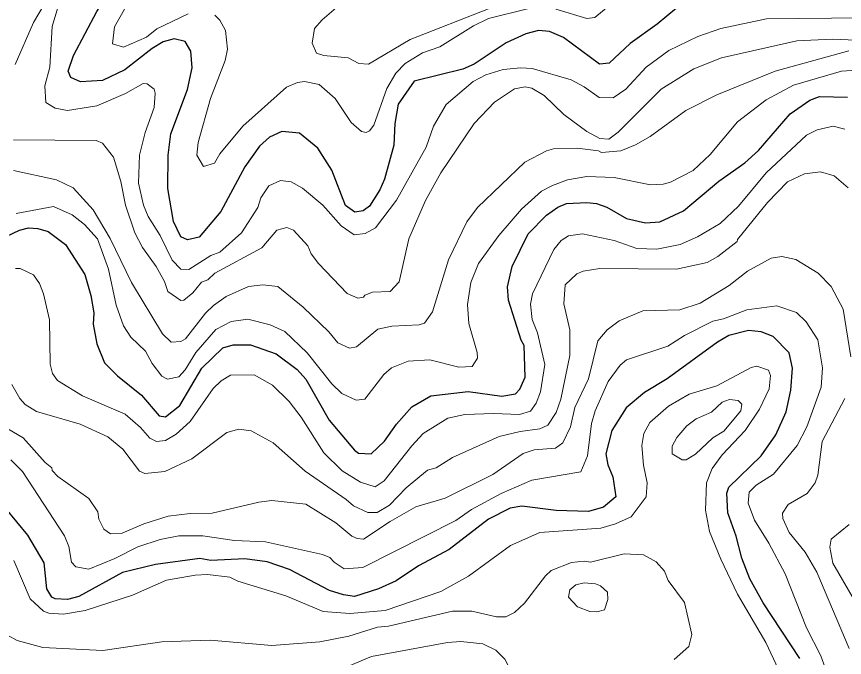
# Model space of a CAD drawing. Extents: x 673.3 to 698.5, y 6984.3 to 7012.3.
# Drawn here: x 680.649 to 681.943, y 6988.156 to 6989.157 of the extents above; entities that cross this region are included whole.
import ezdxf

# ---------------------------------------------------------------- set-up
doc = ezdxf.new("R2010")
doc.units = 0
doc.header["$LTSCALE"] = 0.032
doc.layers.add('1', color=7, linetype='Continuous', lineweight=25)
doc.layers.add('2', color=7, linetype='Continuous', lineweight=13)

msp = doc.modelspace()

# ---------------------------------------------------------------- linework, layer by layer
at = {"layer": '1'}
for points in [[(680.7341, 6989.0616), (680.7302, 6989.0717), (680.7382, 6989.0959), (680.7751, 6989.1649), (680.8932, 6989.3546), (680.9134, 6989.3943), (680.9157, 6989.4287), (680.9085, 6989.4463), (680.8967, 6989.4637), (680.8726, 6989.4862), (680.8548, 6989.4947), (680.7999, 6989.5132), (680.7295, 6989.5251), (680.6947, 6989.5347), (680.6435, 6989.5531)], [(681.696, 6989.1825), (681.6509, 6989.145), (681.6085, 6989.1148), (681.5759, 6989.084), (681.5603, 6989.0827), (681.5043, 6989.124), (681.4826, 6989.1336), (681.465, 6989.1352), (681.4455, 6989.1298), (681.4147, 6989.116), (681.3644, 6989.0827), (681.3471, 6989.0748), (681.2709, 6989.0561), (681.2457, 6989.0201), (681.2407, 6988.99), (681.2391, 6988.9558), (681.2247, 6988.903), (681.2173, 6988.8863), (681.2011, 6988.8604), (681.191, 6988.8535), (681.1781, 6988.8512), (681.1634, 6988.8617), (681.1422, 6988.917), (681.1202, 6988.9512), (681.0917, 6988.9747), (681.0641, 6988.9772), (681.0449, 6988.9685), (681.0289, 6988.9542), (681.0064, 6988.9222), (680.9686, 6988.8523), (680.9347, 6988.8122), (680.9164, 6988.8082), (680.9064, 6988.8126), (680.8948, 6988.8369), (680.8857, 6988.888), (680.8866, 6988.9401), (680.8906, 6988.9737), (680.9167, 6989.0427), (680.9238, 6989.0769), (680.9216, 6989.1029), (680.9128, 6989.1177), (680.896, 6989.1221), (680.8784, 6989.1173), (680.8615, 6989.1071), (680.8184, 6989.0735), (680.7836, 6989.057), (680.7495, 6989.0548), (680.7341, 6989.0616)], [(680.6229, 6988.8088), (680.6539, 6988.8234), (680.6682, 6988.8266), (680.6829, 6988.8258), (680.6987, 6988.821), (680.7258, 6988.8007), (680.7562, 6988.7541), (680.7655, 6988.7212), (680.77, 6988.6941), (680.7694, 6988.6763), (680.7748, 6988.6457), (680.787, 6988.6161), (680.8073, 6988.5955), (680.8447, 6988.5653), (680.8724, 6988.5329), (680.8822, 6988.5314), (680.9046, 6988.5492), (680.9388, 6988.6077), (680.9718, 6988.6393), (680.988, 6988.6442), (681.0152, 6988.6442), (681.0552, 6988.6298), (681.0879, 6988.6056), (681.1017, 6988.5902), (681.1378, 6988.5264), (681.1774, 6988.4795), (681.1838, 6988.4749), (681.2035, 6988.4735), (681.2244, 6988.4935), (681.2434, 6988.5199), (681.2674, 6988.547), (681.2967, 6988.5643), (681.3554, 6988.571), (681.408, 6988.5636), (681.4295, 6988.5676), (681.4359, 6988.5747), (681.4444, 6988.5932), (681.4429, 6988.6428), (681.438, 6988.6513), (681.4183, 6988.7137), (681.4167, 6988.7348), (681.4238, 6988.7666), (681.4488, 6988.8172), (681.4776, 6988.8466), (681.4956, 6988.8591), (681.509, 6988.865), (681.5405, 6988.8666), (681.5559, 6988.8649), (681.5722, 6988.8592), (681.6029, 6988.8415), (681.6322, 6988.8348), (681.655, 6988.8363), (681.6917, 6988.8534), (681.7473, 6988.8999), (681.7875, 6988.9286), (681.8089, 6988.9477), (681.8586, 6989.0047), (681.8894, 6989.0262), (681.9045, 6989.0318), (681.9484, 6989.031)], [(681.8739, 6988.1538), (681.8165, 6988.2411), (681.7955, 6988.2782), (681.783, 6988.3104), (681.7742, 6988.345), (681.7611, 6988.3814), (681.7595, 6988.4122), (681.7628, 6988.4215), (681.813, 6988.4705), (681.8362, 6988.5036), (681.8523, 6988.5391), (681.8597, 6988.573), (681.8621, 6988.6075), (681.8569, 6988.6315), (681.832, 6988.6572), (681.8132, 6988.6645), (681.7937, 6988.6662), (681.7629, 6988.6588), (681.7451, 6988.6484), (681.6661, 6988.5906), (681.6311, 6988.5694), (681.6022, 6988.5454), (681.5797, 6988.5101), (681.5706, 6988.4737), (681.5738, 6988.4563), (681.5812, 6988.4378), (681.5859, 6988.4065), (681.5668, 6988.3902), (681.5432, 6988.3837), (681.4927, 6988.3852), (681.4389, 6988.3917), (681.421, 6988.3886), (681.3868, 6988.3715), (681.3257, 6988.3243), (681.2777, 6988.2986), (681.2429, 6988.2751), (681.2152, 6988.2627), (681.1777, 6988.2509), (681.1604, 6988.2532), (681.1387, 6988.2602), (681.0761, 6988.293), (681.0409, 6988.3047), (681.0062, 6988.3094), (680.953, 6988.3071), (680.9357, 6988.3103), (680.8666, 6988.3005), (680.8151, 6988.2884), (680.7467, 6988.251), (680.7288, 6988.246), (680.7098, 6988.2471), (680.7047, 6988.2495), (680.6969, 6988.2628), (680.6927, 6988.3032), (680.6668, 6988.3467), (680.6327, 6988.3882)]]:
    msp.add_lwpolyline(points, dxfattribs=at)
at = {"layer": '2'}
for points in [[(680.6264, 6989.4416), (680.6672, 6989.4296), (680.7128, 6989.4092), (680.7473, 6989.3769), (680.7587, 6989.3431), (680.7603, 6989.3235), (680.7585, 6989.3089), (680.7503, 6989.283), (680.7205, 6989.2235), (680.676, 6989.1478), (680.6472, 6989.0818)], [(680.8269, 6989.1847), (680.8024, 6989.1409), (680.7993, 6989.1143), (680.8164, 6989.1092), (680.8526, 6989.1248), (680.8689, 6989.1378), (680.9174, 6989.1613)], [(681.0311, 6988.8738), (681.0266, 6988.8587), (681.0009, 6988.8188), (680.9672, 6988.7887), (680.9533, 6988.7838), (680.9188, 6988.7615), (680.9063, 6988.7623), (680.8925, 6988.7761), (680.8741, 6988.8147), (680.8549, 6988.8447), (680.8476, 6988.8623), (680.8401, 6988.8968), (680.8417, 6988.9401), (680.8506, 6988.9756), (680.8646, 6989.015), (680.8662, 6989.0371), (680.8645, 6989.0432), (680.8538, 6989.052), (680.8475, 6989.0521), (680.8195, 6989.0366), (680.775, 6989.0175), (680.7288, 6989.0099), (680.7095, 6989.0138), (680.695, 6989.0226), (680.6934, 6989.0487), (680.7016, 6989.078), (680.7048, 6989.1416), (680.7137, 6989.1709)], [(680.9593, 6989.1591), (680.9671, 6989.1515), (680.976, 6989.1351), (680.9793, 6989.1057), (680.9753, 6989.0883), (680.9526, 6989.029), (680.9335, 6988.9601), (680.9314, 6988.9402), (680.9418, 6988.9228), (680.9587, 6988.9277), (680.9673, 6988.9423), (681.0029, 6988.9854), (681.0711, 6989.0464), (681.0884, 6989.0538), (681.0997, 6989.0553), (681.1226, 6989.0505), (681.1473, 6989.0291), (681.1722, 6988.9912), (681.1884, 6988.9772), (681.1958, 6988.9758), (681.2011, 6988.9783), (681.2078, 6988.9871), (681.2279, 6989.0443), (681.2422, 6989.0683), (681.2566, 6989.0835), (681.2839, 6989.1002), (681.311, 6989.1097), (681.3635, 6989.1424), (681.3871, 6989.1538), (681.45, 6989.1694)], [(681.1525, 6989.1739), (681.1272, 6989.152), (681.1153, 6989.1383), (681.1114, 6989.1151), (681.1181, 6989.0995), (681.1295, 6989.0961), (681.1679, 6989.0922), (681.1843, 6989.0836), (681.1995, 6989.0826), (681.2644, 6989.121), (681.3871, 6989.1689)], [(681.4922, 6989.1687), (681.541, 6989.154), (681.5535, 6989.1555), (681.5803, 6989.1776)], [(681.9735, 6989.1547), (681.8217, 6989.1532), (681.7504, 6989.1382), (681.7145, 6989.1256), (681.6689, 6989.1037), (681.6335, 6989.0776), (681.6018, 6989.0436), (681.5819, 6989.03), (681.5601, 6989.0302), (681.5364, 6989.0472), (681.5163, 6989.0581), (681.4555, 6989.0756), (681.4377, 6989.0767), (681.4099, 6989.0742), (681.3831, 6989.0659), (681.3629, 6989.0556), (681.3211, 6989.0196), (681.3012, 6988.9857), (681.2894, 6988.9527), (681.2431, 6988.8699), (681.2103, 6988.8266), (681.1942, 6988.8177), (681.1773, 6988.8161), (681.1569, 6988.8299), (681.1283, 6988.8624), (681.0964, 6988.8886), (681.0784, 6988.8984), (681.0619, 6988.9007), (681.0436, 6988.8923), (681.0311, 6988.8738)], [(680.6448, 6988.9643), (680.7738, 6988.9634), (680.7835, 6988.9589), (680.8009, 6988.9371), (680.8123, 6988.8994), (680.8195, 6988.8623), (680.8345, 6988.8188), (680.8464, 6988.796), (680.8677, 6988.7663), (680.8806, 6988.743), (680.8856, 6988.7275), (680.906, 6988.7135), (680.9106, 6988.7138), (680.9251, 6988.7252), (680.9385, 6988.7417), (680.9486, 6988.7454), (680.9594, 6988.7561), (681.0326, 6988.7953), (681.056, 6988.8232), (681.0719, 6988.8273), (681.0821, 6988.8231), (681.1048, 6988.7986), (681.1097, 6988.7861), (681.1213, 6988.7709), (681.166, 6988.7242), (681.1829, 6988.7167), (681.1916, 6988.7183), (681.1939, 6988.7217), (681.2057, 6988.7264), (681.2331, 6988.7273), (681.2474, 6988.7425), (681.2626, 6988.8096), (681.2886, 6988.8696), (681.3125, 6988.9129), (681.3649, 6988.9898), (681.3964, 6989.0232), (681.4278, 6989.0441), (681.4445, 6989.0472), (681.4549, 6989.0448), (681.4743, 6989.0336), (681.5049, 6989.0038), (681.5406, 6988.9774), (681.5611, 6988.9666), (681.5751, 6988.9651), (681.5897, 6988.9761), (681.6567, 6989.0436), (681.7082, 6989.0753), (681.7511, 6989.0922), (681.8689, 6989.119), (681.9244, 6989.1215), (681.9873, 6989.119)], [(681.9504, 6989.1035), (681.835, 6989.0714), (681.7438, 6989.0345), (681.6954, 6989.0103), (681.6396, 6988.9693), (681.6167, 6988.9564), (681.594, 6988.9473), (681.5635, 6988.9447), (681.5592, 6988.9471), (681.5256, 6988.9512), (681.4886, 6988.9503), (681.4775, 6988.947), (681.4436, 6988.9292), (681.3698, 6988.8587), (681.3531, 6988.8364), (681.3245, 6988.777), (681.2994, 6988.6958), (681.287, 6988.678), (681.2788, 6988.675), (681.2361, 6988.6734), (681.2142, 6988.6687), (681.1805, 6988.641), (681.1697, 6988.6386), (681.1518, 6988.6469), (681.1375, 6988.6643), (681.0973, 6988.7029), (681.0578, 6988.7351), (681.0341, 6988.7378), (681.0119, 6988.7353), (680.9771, 6988.7196), (680.9572, 6988.7056), (680.9449, 6988.6936), (680.9137, 6988.6536), (680.9062, 6988.6491), (680.8908, 6988.6483), (680.8776, 6988.6613), (680.8293, 6988.7414), (680.7957, 6988.8101), (680.7692, 6988.8551), (680.738, 6988.8895), (680.7116, 6988.9017), (680.6448, 6988.9166)], [(680.6487, 6988.8494), (680.7069, 6988.8599), (680.7364, 6988.8471), (680.7554, 6988.8322), (680.7757, 6988.8095), (680.7929, 6988.7621), (680.8049, 6988.7059), (680.8167, 6988.6738), (680.8282, 6988.6562), (680.8508, 6988.6342), (680.8614, 6988.6149), (680.8766, 6988.5948), (680.8852, 6988.5905), (680.9029, 6988.5939), (680.9131, 6988.605), (680.9298, 6988.6322), (680.9608, 6988.6679), (680.9848, 6988.6802), (681.0108, 6988.684), (681.0459, 6988.6752), (681.0687, 6988.6647), (681.1036, 6988.6314), (681.1424, 6988.5829), (681.1577, 6988.5677), (681.1802, 6988.5577), (681.1936, 6988.5593), (681.2235, 6988.5976), (681.2352, 6988.6083), (681.2617, 6988.6186), (681.2956, 6988.6205), (681.3407, 6988.6092), (681.3616, 6988.6103), (681.3701, 6988.6232), (681.3696, 6988.632), (681.3564, 6988.6774), (681.354, 6988.7072), (681.3597, 6988.7414), (681.3714, 6988.771), (681.403, 6988.8147), (681.4386, 6988.8559), (681.4701, 6988.884), (681.487, 6988.8931), (681.5106, 6988.9016), (681.541, 6988.9072), (681.5836, 6988.9056), (681.6404, 6988.8942), (681.6599, 6988.895), (681.6715, 6988.8983), (681.7067, 6988.9163), (681.7336, 6988.9416), (681.7762, 6988.9924), (681.8212, 6989.0268), (681.8637, 6989.0497), (681.9387, 6989.0717), (681.9618, 6989.0733)], [(681.9442, 6988.9808), (681.9256, 6988.9854), (681.9006, 6988.9801), (681.8841, 6988.9715), (681.8213, 6988.9127), (681.7779, 6988.8605), (681.7489, 6988.8337), (681.7137, 6988.8126), (681.6868, 6988.8008), (681.65, 6988.7936), (681.6188, 6988.7947), (681.5833, 6988.8071), (681.5339, 6988.8176), (681.512, 6988.8143), (681.5005, 6988.807), (681.489, 6988.793), (681.456, 6988.7238), (681.4525, 6988.7075), (681.4554, 6988.6838), (681.4639, 6988.6627), (681.4751, 6988.613), (681.4684, 6988.5707), (681.4617, 6988.5527), (681.4527, 6988.5404), (681.4357, 6988.5351), (681.3951, 6988.5367), (681.3501, 6988.535), (681.3233, 6988.5294), (681.2848, 6988.5057), (681.267, 6988.4862), (681.2242, 6988.4315), (681.2097, 6988.4219), (681.1868, 6988.4296), (681.1583, 6988.4472), (681.1298, 6988.4751), (681.0941, 6988.531), (681.0756, 6988.5552), (681.0492, 6988.5808), (681.0208, 6988.5969), (680.9839, 6988.5966), (680.9693, 6988.5877)], [(680.9783, 6988.5068), (680.9966, 6988.5122), (681.0159, 6988.5098), (681.0505, 6988.4906), (681.1005, 6988.4464), (681.1648, 6988.4025), (681.1759, 6988.3924), (681.1984, 6988.382), (681.213, 6988.3821), (681.2324, 6988.3934), (681.2584, 6988.4208), (681.2916, 6988.448), (681.3053, 6988.4517), (681.3309, 6988.4681), (681.4039, 6988.5009), (681.4364, 6988.5088), (681.4674, 6988.5129), (681.4797, 6988.5186), (681.4929, 6988.5385), (681.5002, 6988.5593), (681.5143, 6988.6272), (681.5144, 6988.6676), (681.5047, 6988.7083), (681.5071, 6988.7375), (681.525, 6988.7548), (681.5348, 6988.759), (681.5613, 6988.763), (681.681, 6988.7622), (681.7287, 6988.7725), (681.7456, 6988.7818), (681.7756, 6988.8054), (681.7761, 6988.8088), (681.823, 6988.8665), (681.8542, 6988.8986), (681.8811, 6988.9112), (681.9058, 6988.9145), (681.9273, 6988.908), (681.9494, 6988.8891)], [(681.9534, 6988.6254), (681.9412, 6988.6998), (681.9227, 6988.7352), (681.9025, 6988.7561), (681.8673, 6988.7775), (681.8454, 6988.7819), (681.8288, 6988.7793), (681.7921, 6988.759), (681.7634, 6988.7366), (681.7177, 6988.709), (681.686, 6988.6987), (681.6285, 6988.6971), (681.5915, 6988.6815), (681.5727, 6988.6674), (681.5582, 6988.6502), (681.5434, 6988.5906), (681.5219, 6988.5459), (681.515, 6988.5161), (681.503, 6988.4911), (681.4916, 6988.4827), (681.4585, 6988.4797), (681.4413, 6988.4741), (681.3938, 6988.4416), (681.3194, 6988.4046), (681.2737, 6988.3907), (681.2335, 6988.3681), (681.1918, 6988.3406), (681.1816, 6988.3412), (681.1733, 6988.345), (681.1482, 6988.3657), (681.1015, 6988.3949), (681.0483, 6988.4006), (681.028, 6988.3982), (680.9549, 6988.3808), (680.9205, 6988.3803), (680.8863, 6988.3762), (680.8484, 6988.3644), (680.8143, 6988.3497), (680.7963, 6988.3486), (680.7856, 6988.356), (680.7781, 6988.3717), (680.7764, 6988.3831), (680.7625, 6988.4041), (680.7141, 6988.4381), (680.7051, 6988.4478), (680.7047, 6988.4519), (680.6942, 6988.4603), (680.6598, 6988.4986), (680.636, 6988.5129)], [(680.9693, 6988.5877), (680.9565, 6988.5757), (680.9205, 6988.5244), (680.8989, 6988.5043), (680.8822, 6988.4946), (680.8682, 6988.4929), (680.8575, 6988.4983), (680.8433, 6988.5148), (680.8192, 6988.5354), (680.7524, 6988.5645), (680.7135, 6988.5884), (680.7055, 6988.5991), (680.7017, 6988.6138), (680.7008, 6988.683), (680.6916, 6988.7238), (680.6852, 6988.7398), (680.6757, 6988.7531), (680.6552, 6988.763), (680.6475, 6988.763)], [(680.6403, 6988.4644), (680.6586, 6988.446), (680.7243, 6988.3456), (680.7309, 6988.329), (680.7353, 6988.3045), (680.7418, 6988.2972), (680.7625, 6988.2934), (680.8029, 6988.31), (680.8387, 6988.3282), (680.8738, 6988.3397), (680.9028, 6988.3453), (680.9408, 6988.3453), (680.9901, 6988.338), (681.0383, 6988.3363), (681.1278, 6988.3166), (681.139, 6988.3117), (681.146, 6988.3042), (681.1615, 6988.2942), (681.1904, 6988.296), (681.3358, 6988.3696), (681.3605, 6988.3868), (681.4067, 6988.4119), (681.455, 6988.4324), (681.5312, 6988.4454), (681.542, 6988.4707), (681.5482, 6988.5213), (681.5536, 6988.5408), (681.574, 6988.5867), (681.5926, 6988.6124), (681.6029, 6988.6203), (681.6674, 6988.6421), (681.6933, 6988.6587), (681.7376, 6988.6808), (681.7544, 6988.6848), (681.7907, 6988.6988), (681.8377, 6988.7051), (681.8687, 6988.6946), (681.8835, 6988.6798), (681.9019, 6988.6518), (681.9093, 6988.6081), (681.9069, 6988.578), (681.8845, 6988.5156), (681.8693, 6988.4868)], [(681.8481, 6988.1199), (681.8207, 6988.179), (681.7765, 6988.2544), (681.75, 6988.309), (681.7325, 6988.3524), (681.7262, 6988.3858), (681.7277, 6988.4282), (681.7366, 6988.451), (681.7521, 6988.4723), (681.7882, 6988.5101), (681.8105, 6988.5434), (681.8255, 6988.5752), (681.8278, 6988.5962), (681.8245, 6988.6043), (681.8063, 6988.6109), (681.7975, 6988.6086), (681.7438, 6988.5801), (681.7009, 6988.5668), (681.6683, 6988.548), (681.6394, 6988.5225), (681.6301, 6988.5057), (681.6268, 6988.4865), (681.6292, 6988.4562), (681.6349, 6988.4284), (681.6334, 6988.4067), (681.6103, 6988.3754), (681.5858, 6988.3643), (681.5627, 6988.3576), (681.4672, 6988.351), (681.4213, 6988.3302), (681.3559, 6988.2827)], [(680.6419, 6988.5821), (680.6546, 6988.5601), (680.6629, 6988.551), (680.6806, 6988.54), (680.7486, 6988.5201), (680.792, 6988.5), (680.8153, 6988.4808), (680.8416, 6988.4468), (680.8501, 6988.4431), (680.8814, 6988.4462), (680.9234, 6988.466), (680.9783, 6988.5068)], [(681.9508, 6988.1694), (681.9002, 6988.2886), (681.882, 6988.3198), (681.8569, 6988.3508), (681.8469, 6988.3724), (681.8466, 6988.3812), (681.8552, 6988.3946), (681.8853, 6988.4119), (681.8979, 6988.4286), (681.902, 6988.4401), (681.9087, 6988.4927), (681.9442, 6988.5601)], [(681.8693, 6988.4868), (681.8326, 6988.4421), (681.8056, 6988.4246), (681.7946, 6988.4136), (681.7929, 6988.3968), (681.8027, 6988.3698), (681.8253, 6988.3342), (681.8506, 6988.2861), (681.8841, 6988.202), (681.9067, 6988.1583), (681.92, 6988.1203)], [(681.951, 6988.3635), (681.9225, 6988.3402), (681.9208, 6988.3281), (681.9253, 6988.3027), (681.9802, 6988.2085)], [(681.4277, 6988.2259), (681.4435, 6988.2402), (681.476, 6988.2832), (681.4852, 6988.2915), (681.5168, 6988.3037), (681.5364, 6988.3062), (681.5464, 6988.3046), (681.5993, 6988.3175), (681.6291, 6988.3159), (681.6492, 6988.3049), (681.6619, 6988.2905), (681.668, 6988.276), (681.6934, 6988.2414), (681.7048, 6988.1915), (681.7, 6988.1728), (681.6775, 6988.1521)], [(681.3559, 6988.2827), (681.3126, 6988.2587), (681.2256, 6988.2289), (681.1705, 6988.224), (681.1286, 6988.2274), (681.0703, 6988.2517), (680.9951, 6988.2749), (680.9826, 6988.2809), (680.9479, 6988.2851), (680.9288, 6988.2842), (680.8838, 6988.2762), (680.8305, 6988.253), (680.7565, 6988.2289), (680.7226, 6988.2232), (680.7, 6988.2249), (680.6916, 6988.2279), (680.6708, 6988.2472), (680.6451, 6988.3068)], [(680.6351, 6988.1904), (680.6502, 6988.1821), (680.6904, 6988.1711), (680.7845, 6988.1662), (680.8767, 6988.1799), (680.9519, 6988.1824), (681.0484, 6988.1743), (681.1233, 6988.18), (681.1686, 6988.189), (681.2137, 6988.2027), (681.2305, 6988.2045), (681.3309, 6988.228), (681.3608, 6988.228), (681.3993, 6988.2191), (681.4142, 6988.2191), (681.4277, 6988.2259)], [(681.3744, 6987.9359), (681.388, 6987.9561), (681.4281, 6988.0443), (681.4361, 6988.0899), (681.4278, 6988.1244), (681.4127, 6988.1529), (681.3987, 6988.1668), (681.3781, 6988.1768), (681.344, 6988.1807), (681.323, 6988.1791), (681.2042, 6988.1571), (681.1583, 6988.1375), (681.1292, 6988.1189), (681.0874, 6988.0782), (681.0532, 6988.0642), (681.0336, 6988.0646), (680.978, 6988.0814), (680.9245, 6988.093), (680.8379, 6988.0993), (680.7177, 6988.1205), (680.6183, 6988.1142)]]:
    msp.add_lwpolyline(points, dxfattribs=at)
for points in [[(681.6898, 6988.4642), (681.6958, 6988.4643), (681.7106, 6988.4732), (681.7379, 6988.4988), (681.7548, 6988.5091), (681.7815, 6988.541), (681.7831, 6988.5511), (681.7773, 6988.5572), (681.7639, 6988.5586), (681.7524, 6988.5545), (681.7357, 6988.539), (681.7115, 6988.5281), (681.697, 6988.5173), (681.6813, 6988.4992), (681.674, 6988.4856), (681.6743, 6988.4735)], [(681.5456, 6988.2272), (681.5562, 6988.2268), (681.5682, 6988.2299), (681.5738, 6988.2459), (681.573, 6988.2573), (681.5619, 6988.2672), (681.5543, 6988.2703), (681.5364, 6988.2721), (681.5234, 6988.2691), (681.5143, 6988.2612), (681.5121, 6988.2499), (681.5264, 6988.2348)]]:
    msp.add_lwpolyline(points, close=True, dxfattribs=at)

doc.saveas('drawing.dxf')
